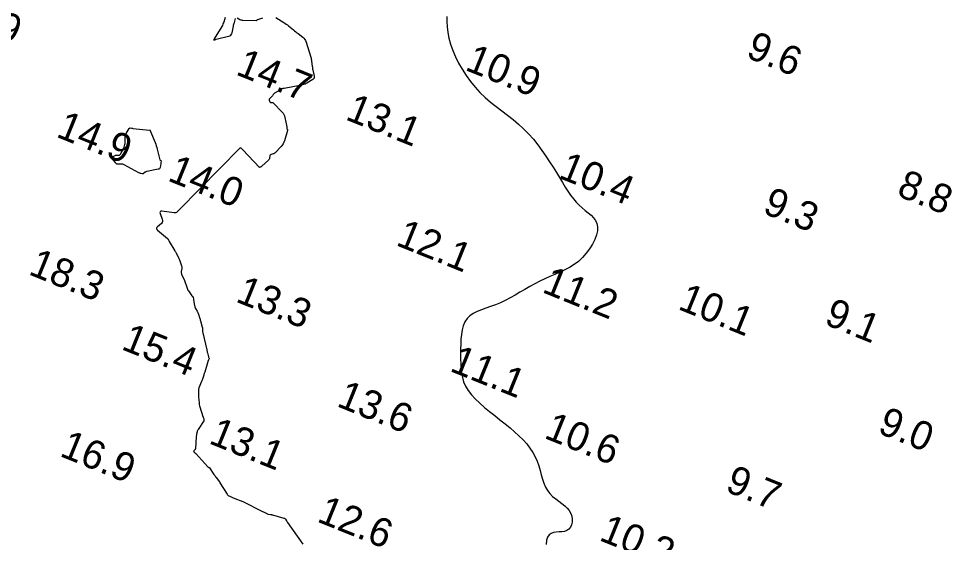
# Model space of a CAD drawing. Extents: x 3040093 to 3056816, y 408076 to 509144.
# Drawn here: x 3043964.6 to 3044127.3, y 439393.3 to 439484.6 of the extents above; entities that cross this region are included whole.
import ezdxf

# ---------------------------------------------------------------- set-up
doc = ezdxf.new("R2010")
doc.units = 0
for name, color, linetype in [('V-CHAN-CONT-EL12-1112', 7, 'Continuous'), ('V-CHAN-CONT-EL15', 7, 'Continuous'), ('V-TOPO-SOUN-0810', 7, 'Continuous')]:
    doc.layers.add(name, color=color, linetype=linetype)

msp = doc.modelspace()

# ---------------------------------------------------------------- linework, layer by layer
at = {"layer": 'V-CHAN-CONT-EL12-1112'}
msp.add_lwpolyline([(3044039.2, 439485.01), (3044039.19, 439484.13), (3044039.24, 439483.21), (3044039.37, 439482.23), (3044039.57, 439481.22), (3044039.85, 439480.17), (3044040.23, 439479.09), (3044040.69, 439478), (3044041.24, 439476.9), (3044041.85, 439475.81), (3044042.54, 439474.74), (3044043.3, 439473.7), (3044044.11, 439472.71), (3044044.97, 439471.77), (3044045.88, 439470.9), (3044046.83, 439470.09), (3044047.8, 439469.31), (3044048.78, 439468.55), (3044049.76, 439467.8), (3044050.73, 439467.04), (3044051.67, 439466.26), (3044052.58, 439465.42), (3044053.45, 439464.54), (3044054.27, 439463.61), (3044055.04, 439462.65), (3044055.77, 439461.66), (3044056.46, 439460.67), (3044057.1, 439459.69), (3044057.71, 439458.73), (3044058.28, 439457.79), (3044058.82, 439456.91), (3044059.33, 439456.07), (3044059.81, 439455.28), (3044060.29, 439454.54), (3044060.76, 439453.85), (3044061.24, 439453.21), (3044061.73, 439452.62), (3044062.23, 439452.1), (3044062.77, 439451.62), (3044063.31, 439451.19), (3044063.83, 439450.77), (3044064.32, 439450.36), (3044064.75, 439449.93), (3044065.1, 439449.46), (3044065.34, 439448.94), (3044065.45, 439448.34), (3044065.42, 439447.66), (3044065.26, 439446.92), (3044064.97, 439446.13), (3044064.58, 439445.31), (3044064.08, 439444.5), (3044063.5, 439443.72), (3044062.85, 439442.98), (3044062.14, 439442.32), (3044061.38, 439441.74), (3044060.59, 439441.24), (3044059.76, 439440.81), (3044058.91, 439440.41), (3044058.04, 439440.04), (3044057.15, 439439.67), (3044056.27, 439439.29), (3044055.39, 439438.88), (3044054.52, 439438.42), (3044053.65, 439437.94), (3044052.8, 439437.43), (3044051.94, 439436.92), (3044051.09, 439436.41), (3044050.24, 439435.93), (3044049.39, 439435.48), (3044048.54, 439435.07), (3044047.68, 439434.73), (3044046.83, 439434.42), (3044046, 439434.14), (3044045.21, 439433.86), (3044044.47, 439433.56), (3044043.8, 439433.21), (3044043.22, 439432.81), (3044042.73, 439432.33), (3044042.35, 439431.75), (3044042.07, 439431.08), (3044041.87, 439430.35), (3044041.73, 439429.55), (3044041.66, 439428.72), (3044041.62, 439427.86), (3044041.6, 439427), (3044041.6, 439426.14), (3044041.6, 439425.29), (3044041.61, 439424.47), (3044041.65, 439423.66), (3044041.74, 439422.87), (3044041.9, 439422.09), (3044042.13, 439421.32), (3044042.46, 439420.56), (3044042.9, 439419.81), (3044043.48, 439419.06), (3044044.16, 439418.32), (3044044.93, 439417.59), (3044045.76, 439416.86), (3044046.65, 439416.14), (3044047.55, 439415.42), (3044048.46, 439414.71), (3044049.35, 439414), (3044050.21, 439413.3), (3044051.01, 439412.6), (3044051.77, 439411.89), (3044052.47, 439411.18), (3044053.11, 439410.47), (3044053.68, 439409.74), (3044054.17, 439409), (3044054.59, 439408.23), (3044054.93, 439407.45), (3044055.2, 439406.66), (3044055.44, 439405.86), (3044055.65, 439405.09), (3044055.86, 439404.33), (3044056.1, 439403.62), (3044056.38, 439402.95), (3044056.72, 439402.35), (3044057.15, 439401.81), (3044057.63, 439401.33), (3044058.16, 439400.9), (3044058.7, 439400.49), (3044059.23, 439400.1), (3044059.73, 439399.71), (3044060.18, 439399.3), (3044060.54, 439398.86), (3044060.81, 439398.38), (3044060.98, 439397.88), (3044061.06, 439397.36), (3044061.04, 439396.86), (3044060.94, 439396.4), (3044060.75, 439395.98), (3044060.48, 439395.64), (3044060.13, 439395.39), (3044059.71, 439395.24), (3044059.24, 439395.17), (3044058.75, 439395.13), (3044058.25, 439395.1), (3044057.78, 439395.03), (3044057.35, 439394.89), (3044057, 439394.64), (3044056.73, 439394.24), (3044056.58, 439393.68), (3044056.52, 439392.97)], dxfattribs=at)
at = {"layer": 'V-CHAN-CONT-EL15'}
for points in [[(3044000.57, 439484.86), (3044000.33, 439484.05), (3044000.26, 439483.85), (3044000.18, 439483.66), (3044000.09, 439483.47), (3043999.99, 439483.29), (3043998.68, 439481.11), (3043998.67, 439481.1), (3043998.66, 439481.09), (3043998.66, 439481.08), (3043998.65, 439481.07), (3043998.61, 439481.04), (3043998.61, 439481.03), (3043998.6, 439481.02), (3043998.6, 439481.01), (3043998.6, 439481), (3043998.62, 439480.92), (3043998.63, 439480.91), (3043998.63, 439480.9), (3043998.64, 439480.9), (3043998.65, 439480.91), (3043998.7, 439480.94), (3043998.71, 439480.95), (3043998.73, 439480.96), (3043998.74, 439480.96), (3043998.75, 439480.97), (3043998.92, 439481), (3043998.95, 439481.01), (3043998.98, 439481.02), (3043999.01, 439481.03), (3043999.04, 439481.04), (3044001.19, 439481.56), (3044001.41, 439481.64), (3044001.58, 439481.77), (3044001.71, 439481.95), (3044001.79, 439482.17), (3044002.03, 439483.35), (3044002.06, 439483.51), (3044002.1, 439483.66), (3044002.14, 439483.82), (3044002.19, 439483.97), (3044002.39, 439484.64)], [(3044009.4, 439484.86), (3044010.78, 439483.99), (3044011, 439483.85), (3044011.22, 439483.7), (3044011.43, 439483.54), (3044011.64, 439483.37), (3044012.47, 439482.69), (3044012.67, 439482.52), (3044012.88, 439482.35), (3044013.08, 439482.19), (3044013.29, 439482.03), (3044014.12, 439481.38), (3044014.31, 439481.21), (3044014.47, 439481.02), (3044014.59, 439480.8), (3044014.68, 439480.56), (3044015.5, 439477.9), (3044015.54, 439477.74), (3044015.58, 439477.58), (3044015.61, 439477.41), (3044015.64, 439477.25), (3044015.75, 439476.37), (3044015.76, 439476.31), (3044015.77, 439476.26), (3044015.77, 439476.21), (3044015.78, 439476.16), (3044015.8, 439475.95), (3044015.8, 439475.89), (3044015.81, 439475.84), (3044015.82, 439475.79), (3044015.83, 439475.74), (3044016.09, 439474.63), (3044016.11, 439474.44), (3044016.07, 439474.27), (3044015.98, 439474.13), (3044015.83, 439474.01), (3044014.79, 439473.37), (3044014.69, 439473.32), (3044014.6, 439473.27), (3044014.5, 439473.23), (3044014.4, 439473.2), (3044013.82, 439473.04), (3044013.8, 439473.04), (3044013.78, 439473.03), (3044013.76, 439473.03), (3044013.74, 439473.02), (3044013.65, 439473), (3044013.62, 439472.99), (3044013.6, 439472.98), (3044013.58, 439472.98), (3044013.56, 439472.98), (3044010.84, 439472.48), (3044010.64, 439472.44), (3044010.45, 439472.37), (3044010.26, 439472.29), (3044010.08, 439472.19), (3044009.16, 439471.62), (3044009.1, 439471.58), (3044009.04, 439471.53), (3044009, 439471.47), (3044008.95, 439471.41), (3044008.8, 439471.16), (3044008.76, 439471.1), (3044008.71, 439471.04), (3044008.66, 439470.99), (3044008.61, 439470.94), (3044008.3, 439470.66), (3044008.25, 439470.61), (3044008.23, 439470.55), (3044008.22, 439470.49), (3044008.24, 439470.42), (3044008.38, 439470.11), (3044008.41, 439470.06), (3044008.45, 439470.03), (3044008.5, 439470.01), (3044008.55, 439470), (3044008.79, 439470.01), (3044008.85, 439470), (3044008.91, 439469.99), (3044008.95, 439469.96), (3044009, 439469.92), (3044010.48, 439468.4), (3044010.66, 439468.18), (3044010.81, 439467.95), (3044010.92, 439467.69), (3044011, 439467.41), (3044011.33, 439465.76), (3044011.33, 439465.73), (3044011.34, 439465.7), (3044011.34, 439465.66), (3044011.34, 439465.63), (3044011.33, 439465.5), (3044011.33, 439465.47), (3044011.34, 439465.44), (3044011.34, 439465.41), (3044011.36, 439465.39), (3044011.42, 439465.28), (3044011.43, 439465.25), (3044011.44, 439465.22), (3044011.44, 439465.19), (3044011.43, 439465.16), (3044010.89, 439463.34), (3044010.79, 439463.08), (3044010.66, 439462.82), (3044010.51, 439462.59), (3044010.33, 439462.37), (3044009.27, 439461.24), (3044009.2, 439461.18), (3044009.13, 439461.13), (3044009.05, 439461.09), (3044008.96, 439461.06), (3044008.6, 439460.97), (3044008.52, 439460.94), (3044008.46, 439460.89), (3044008.41, 439460.83), (3044008.39, 439460.75), (3044008.31, 439460.32), (3044008.28, 439460.22), (3044008.24, 439460.13), (3044008.19, 439460.05), (3044008.12, 439459.98), (3044006.97, 439458.9), (3044006.86, 439458.82), (3044006.75, 439458.75), (3044006.62, 439458.72), (3044006.55, 439458.71)], [(3044002.69, 439484.76), (3044003.15, 439484.5), (3044003.27, 439484.45), (3044003.39, 439484.41), (3044003.52, 439484.38), (3044003.65, 439484.37), (3044006.01, 439484.33), (3044006.03, 439484.33), (3044006.06, 439484.34), (3044006.08, 439484.35), (3044006.1, 439484.36), (3044006.18, 439484.44), (3044006.2, 439484.46), (3044006.22, 439484.47), (3044006.25, 439484.48), (3044006.27, 439484.49), (3044007.14, 439484.75)], [(3044006.59, 439458.71), (3044003.65, 439461.75), (3044003.43, 439461.98), (3044003.18, 439462.13), (3043992.57, 439451.32)], [(3043992.57, 439451.32), (3043992.19, 439450.93), (3043992.08, 439450.84), (3043991.96, 439450.78), (3043991.84, 439450.75), (3043991.7, 439450.76), (3043989.55, 439451.04), (3043989.35, 439451.04), (3043989.23, 439450.97), (3043989.19, 439450.84), (3043989.24, 439450.64), (3043989.63, 439449.66), (3043989.69, 439449.46), (3043989.68, 439449.27), (3043989.6, 439449.1), (3043989.46, 439448.94), (3043988.77, 439448.33), (3043988.64, 439448.18), (3043988.6, 439448.04), (3043988.65, 439447.89), (3043988.78, 439447.74), (3043990.51, 439446.33), (3043990.56, 439446.29), (3043990.59, 439446.25), (3043990.62, 439446.2), (3043990.65, 439446.16), (3043990.74, 439445.96), (3043990.76, 439445.91), (3043990.79, 439445.86), (3043990.81, 439445.81), (3043990.84, 439445.76), (3043991.81, 439444.17), (3043991.89, 439444.04), (3043991.96, 439443.91), (3043992.03, 439443.78), (3043992.1, 439443.65), (3043992.38, 439443.12), (3043992.45, 439442.98), (3043992.51, 439442.84), (3043992.57, 439442.71), (3043992.62, 439442.56), (3043992.98, 439441.52), (3043993.01, 439441.4), (3043993.02, 439441.29), (3043993.03, 439441.17), (3043993.02, 439441.05), (3043992.94, 439440.57), (3043992.93, 439440.45), (3043992.94, 439440.34), (3043992.96, 439440.22), (3043993, 439440.11), (3043993.48, 439438.97), (3043993.55, 439438.81), (3043993.62, 439438.64), (3043993.68, 439438.48), (3043993.74, 439438.31), (3043993.96, 439437.64), (3043994.03, 439437.47), (3043994.1, 439437.31), (3043994.19, 439437.16), (3043994.29, 439437.02), (3043994.78, 439436.33), (3043994.89, 439436.17), (3043994.98, 439435.99), (3043995.04, 439435.81), (3043995.08, 439435.62), (3043995.25, 439434.62), (3043995.28, 439434.49), (3043995.32, 439434.36), (3043995.37, 439434.23), (3043995.43, 439434.1), (3043995.7, 439433.62), (3043995.76, 439433.5), (3043995.82, 439433.37), (3043995.87, 439433.25), (3043995.92, 439433.11), (3043996.12, 439432.51), (3043996.16, 439432.36), (3043996.21, 439432.22), (3043996.25, 439432.07), (3043996.29, 439431.92), (3043996.59, 439430.86), (3043996.61, 439430.78), (3043996.62, 439430.7), (3043996.63, 439430.61), (3043996.64, 439430.53), (3043996.65, 439430.19), (3043996.66, 439430.1), (3043996.66, 439430.02), (3043996.68, 439429.93), (3043996.69, 439429.85), (3043997.36, 439426.89), (3043997.39, 439426.76), (3043997.42, 439426.63), (3043997.45, 439426.5), (3043997.49, 439426.37), (3043997.67, 439425.66), (3043997.68, 439425.64), (3043997.7, 439425.61), (3043997.71, 439425.58), (3043997.73, 439425.56), (3043997.8, 439425.46), (3043997.81, 439425.44), (3043997.82, 439425.42), (3043997.81, 439425.39), (3043997.8, 439425.37), (3043997.7, 439425.17), (3043997.68, 439425.13), (3043997.66, 439425.09), (3043997.64, 439425.04), (3043997.63, 439425), (3043997.01, 439423.01), (3043996.97, 439422.88), (3043996.93, 439422.74), (3043996.89, 439422.6), (3043996.84, 439422.47), (3043996.67, 439421.92), (3043996.62, 439421.78), (3043996.58, 439421.65), (3043996.53, 439421.51), (3043996.47, 439421.38), (3043996.02, 439420.29), (3043995.98, 439420.16), (3043995.94, 439420.02), (3043995.93, 439419.89), (3043995.92, 439419.75), (3043995.93, 439419.2), (3043995.93, 439419.06), (3043995.93, 439418.92), (3043995.94, 439418.78), (3043995.95, 439418.64), (3043996.03, 439417.73), (3043996.05, 439417.54), (3043996.08, 439417.34), (3043996.13, 439417.15), (3043996.18, 439416.96), (3043996.71, 439415.28), (3043996.73, 439415.21), (3043996.75, 439415.15), (3043996.77, 439415.08), (3043996.79, 439415.02), (3043996.87, 439414.75), (3043996.89, 439414.69), (3043996.88, 439414.62), (3043996.87, 439414.56), (3043996.84, 439414.5), (3043995.85, 439413), (3043995.79, 439412.91), (3043995.75, 439412.81), (3043995.71, 439412.7), (3043995.68, 439412.6), (3043995.6, 439412.16), (3043995.58, 439412.05), (3043995.57, 439411.94), (3043995.55, 439411.83), (3043995.54, 439411.72), (3043995.41, 439409.69), (3043995.4, 439409.63), (3043995.38, 439409.57), (3043995.35, 439409.51), (3043995.31, 439409.46), (3043995.13, 439409.26), (3043995.1, 439409.22), (3043995.09, 439409.18), (3043995.1, 439409.14), (3043995.13, 439409.1), (3043995.3, 439408.95), (3043995.34, 439408.91), (3043995.38, 439408.87), (3043995.42, 439408.83), (3043995.46, 439408.79), (3043997.57, 439406.49), (3043997.59, 439406.47), (3043997.61, 439406.46), (3043997.63, 439406.44), (3043997.66, 439406.43), (3043997.76, 439406.39), (3043997.78, 439406.38), (3043997.8, 439406.37), (3043997.82, 439406.35), (3043997.84, 439406.33), (3043998.63, 439405.17), (3043998.73, 439405.03), (3043998.82, 439404.9), (3043998.92, 439404.76), (3043999.02, 439404.63), (3043999.6, 439403.86), (3043999.61, 439403.85), (3043999.61, 439403.83), (3043999.62, 439403.82), (3043999.63, 439403.81), (3043999.65, 439403.75), (3043999.65, 439403.74), (3043999.66, 439403.73), (3043999.67, 439403.72), (3043999.68, 439403.7), (3044000.91, 439401.74), (3044001.01, 439401.62), (3044001.12, 439401.51), (3044001.24, 439401.42), (3044001.38, 439401.35), (3044001.98, 439401.1), (3044002.12, 439401.04), (3044002.27, 439400.98), (3044002.42, 439400.92), (3044002.57, 439400.86), (3044003.19, 439400.63), (3044003.35, 439400.57), (3044003.5, 439400.51), (3044003.65, 439400.44), (3044003.79, 439400.37), (3044006.98, 439398.77), (3044007.08, 439398.72), (3044007.18, 439398.67), (3044007.28, 439398.62), (3044007.38, 439398.57), (3044007.96, 439398.3), (3044007.97, 439398.3), (3044007.97, 439398.3), (3044007.98, 439398.29), (3044007.98, 439398.28), (3044007.99, 439398.26), (3044008, 439398.25), (3044008, 439398.25), (3044008.01, 439398.24), (3044008.02, 439398.24), (3044008.48, 439398.18), (3044008.57, 439398.17), (3044008.65, 439398.16), (3044008.72, 439398.14), (3044008.8, 439398.12), (3044010.83, 439397.56), (3044010.91, 439397.53), (3044010.97, 439397.49), (3044011.03, 439397.43), (3044011.08, 439397.37), (3044011.25, 439397.09), (3044011.3, 439397.02), (3044011.34, 439396.95), (3044011.39, 439396.88), (3044011.44, 439396.81), (3044014.14, 439393.01)]]:
    msp.add_lwpolyline(points, dxfattribs=at)
msp.add_lwpolyline([(3043983, 439462.24), (3043983.07, 439462.45), (3043983.11, 439462.67), (3043983.13, 439462.89), (3043983.15, 439463.89), (3043983.17, 439464.08), (3043983.21, 439464.26), (3043983.27, 439464.43), (3043983.35, 439464.6), (3043983.88, 439465.5), (3043983.91, 439465.54), (3043983.95, 439465.56), (3043983.99, 439465.57), (3043984.04, 439465.57), (3043984.25, 439465.54), (3043984.31, 439465.53), (3043984.36, 439465.52), (3043984.41, 439465.52), (3043984.47, 439465.51), (3043987.37, 439465.19), (3043987.39, 439465.19), (3043987.4, 439465.18), (3043987.42, 439465.18), (3043987.44, 439465.18), (3043987.53, 439465.19), (3043987.54, 439465.19), (3043987.54, 439465.19), (3043987.54, 439465.18), (3043987.55, 439465.17), (3043987.54, 439465.13), (3043987.54, 439465.12), (3043987.54, 439465.11), (3043987.54, 439465.1), (3043987.54, 439465.09), (3043987.55, 439465.03), (3043987.55, 439465.01), (3043987.55, 439465), (3043987.56, 439464.98), (3043987.56, 439464.97), (3043988.36, 439463.06), (3043988.48, 439462.77), (3043988.58, 439462.46), (3043988.68, 439462.16), (3043988.76, 439461.85), (3043989.2, 439460.03), (3043989.21, 439460.01), (3043989.23, 439459.98), (3043989.25, 439459.96), (3043989.27, 439459.95), (3043989.38, 439459.89), (3043989.4, 439459.88), (3043989.42, 439459.86), (3043989.43, 439459.83), (3043989.43, 439459.8), (3043989.39, 439459.58), (3043989.38, 439459.53), (3043989.38, 439459.48), (3043989.37, 439459.43), (3043989.36, 439459.39), (3043989.23, 439458.68), (3043989.19, 439458.57), (3043989.13, 439458.47), (3043989.03, 439458.41), (3043988.91, 439458.37), (3043986.93, 439457.98), (3043986.85, 439457.96), (3043986.78, 439457.93), (3043986.71, 439457.89), (3043986.65, 439457.85), (3043986.38, 439457.63), (3043986.32, 439457.59), (3043986.26, 439457.57), (3043986.19, 439457.57), (3043986.12, 439457.58), (3043985.83, 439457.66), (3043985.76, 439457.68), (3043985.69, 439457.71), (3043985.62, 439457.74), (3043985.56, 439457.77), (3043982.99, 439459.16), (3043982.87, 439459.22), (3043982.75, 439459.26), (3043982.62, 439459.28), (3043982.48, 439459.28), (3043981.75, 439459.27), (3043981.71, 439459.27), (3043981.68, 439459.28), (3043981.65, 439459.3), (3043981.63, 439459.33), (3043981.55, 439459.45), (3043981.52, 439459.49), (3043981.5, 439459.52), (3043981.48, 439459.55), (3043981.45, 439459.58), (3043980.84, 439460.3), (3043980.79, 439460.37), (3043980.78, 439460.44), (3043980.82, 439460.5), (3043980.9, 439460.55), (3043981.31, 439460.74), (3043981.4, 439460.78), (3043981.49, 439460.81), (3043981.59, 439460.82), (3043981.68, 439460.83), (3043982.07, 439460.84), (3043982.16, 439460.85), (3043982.24, 439460.89), (3043982.3, 439460.94), (3043982.36, 439461.01), (3043982.91, 439462.04)], close=True, dxfattribs=at)

# ---------------------------------------------------------------- texts
at = {"layer": 'V-TOPO-SOUN-0810'}
for s, p in [('16.9 ', (3043951.76, 439484.94)), ('9.6', (3044091.12, 439477.97)), ('14.7 ', (3044002.25, 439474.96)), ('10.9 ', (3044042.18, 439475.75)), ('13.1 ', (3044021.34, 439467.12)), ('14.9 ', (3043970.95, 439464.1)), ('14.0 ', (3043990.37, 439456.46)), ('10.4 ', (3044058.45, 439456.95)), ('8.8', (3044117.38, 439453.85)), ('9.3', (3044094.02, 439450.8)), ('12.1 ', (3044030.14, 439445.2)), ('18.3 ', (3043966.13, 439440.12)), ('11.2 ', (3044055.6, 439437)), ('13.3 ', (3044002.22, 439435.36)), ('10.1 ', (3044079.28, 439434.05)), ('9.1', (3044104.74, 439431.44)), ('15.4 ', (3043982.3, 439427.06)), ('11.1 ', (3044039.52, 439423.26)), ('13.6 ', (3044019.83, 439417.12)), ('9.0', (3044114.05, 439412.48)), ('10.6 ', (3044055.96, 439411.58)), ('13.1 ', (3043997.53, 439410.66)), ('16.9 ', (3043971.57, 439408.43)), ('9.7', (3044087.49, 439402.31)), ('12.6 ', (3044016.39, 439397.01)), ('10.2 ', (3044065.54, 439393.76))]:
    msp.add_text(s, height=5, rotation=338, dxfattribs=at).set_placement(p)

doc.saveas('drawing.dxf')
